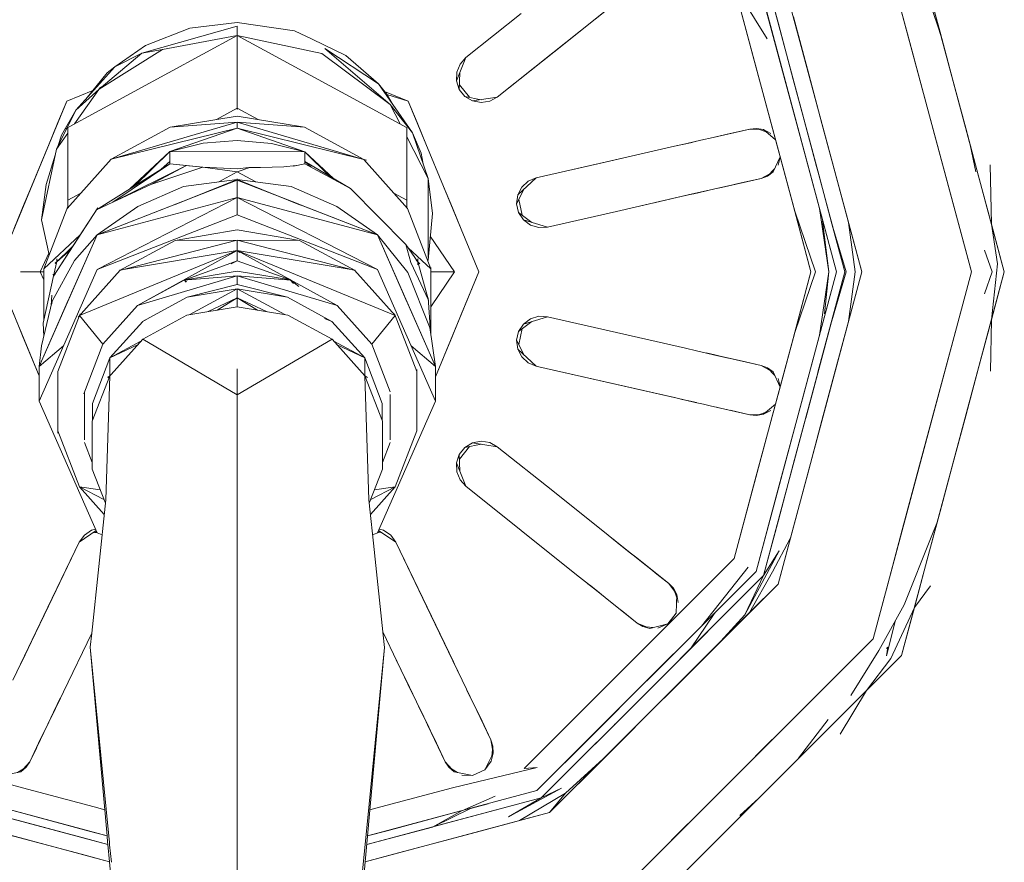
# Model space of a CAD drawing. Header units: millimetres. Extents: x -261 to 187, y -214 to 106.
# Tile 999 of 1056: x -191.6312 to -191.5727, y 0.4638 to 0.5139. Entities that reach past the tile are written whole.
import ezdxf

# ---------------------------------------------------------------- set-up
doc = ezdxf.new("R2010")
doc.units = ezdxf.units.MM
doc.header["$LTSCALE"] = 0.005
doc.header["$MEASUREMENT"] = 0
doc.layers.add('IFC-Elemento de mobília-Contorno', color=9, linetype='Continuous', lineweight=5)

msp = doc.modelspace()

# ---------------------------------------------------------------- linework, layer by layer
at = {"layer": 'IFC-Elemento de mobília-Contorno', "lineweight": 5}
for p, q in [((-191.578838, 0.521652), (-191.572738, 0.498884)), ((-191.580533, 0.520673), (-191.574695, 0.498884)), ((-191.586174, 0.517415), (-191.581206, 0.498884)), ((-191.587475, 0.516666), (-191.58271, 0.498884)), ((-191.587475, 0.516666), (-191.586101, 0.511535)), ((-191.586903, 0.516397), (-191.586157, 0.513614)), ((-191.5869, 0.516397), (-191.584626, 0.5079)), ((-191.577689, 0.516402), (-191.576749, 0.513648)), ((-191.588784, 0.515908), (-191.586817, 0.512723)), ((-191.588784, 0.515908), (-191.586502, 0.507396)), ((-191.588784, 0.515908), (-191.587468, 0.511001)), ((-191.577312, 0.515957), (-191.576551, 0.513115)), ((-191.579073, 0.515223), (-191.578344, 0.512503)), ((-191.599493, 0.511941), (-191.596139, 0.514617)), ((-191.604722, 0.511613), (-191.60143, 0.51424)), ((-191.599556, 0.511887), (-191.596264, 0.514514)), ((-191.585264, 0.514025), (-191.584357, 0.510634)), ((-191.623968, 0.511882), (-191.618291, 0.513482)), ((-191.621116, 0.513355), (-191.618291, 0.513702)), ((-191.618291, 0.513702), (-191.614901, 0.513198)), ((-191.618291, 0.512919), (-191.618291, 0.513482)), ((-191.586157, 0.513614), (-191.585274, 0.510317)), ((-191.576749, 0.513648), (-191.576436, 0.512689)), ((-191.628496, 0.507381), (-191.618291, 0.512919)), ((-191.62375, 0.512332), (-191.621116, 0.513355)), ((-191.622728, 0.512092), (-191.618291, 0.512919)), ((-191.618291, 0.512919), (-191.618291, 0.513183)), ((-191.618291, 0.511838), (-191.618291, 0.512919)), ((-191.618291, 0.512919), (-191.613269, 0.511848)), ((-191.618291, 0.512919), (-191.608206, 0.50745)), ((-191.614901, 0.513198), (-191.613851, 0.512709)), ((-191.576551, 0.513115), (-191.575788, 0.510268)), ((-191.625556, 0.51107), (-191.62375, 0.512332)), ((-191.613851, 0.512709), (-191.611845, 0.51173)), ((-191.578344, 0.512503), (-191.577615, 0.509778)), ((-191.6265, 0.509729), (-191.622728, 0.512092)), ((-191.6265, 0.509729), (-191.623968, 0.511882)), ((-191.625556, 0.51107), (-191.623968, 0.511882)), ((-191.623968, 0.511882), (-191.622728, 0.512092)), ((-191.618291, 0.510649), (-191.618291, 0.511838)), ((-191.613269, 0.511848), (-191.609216, 0.508824)), ((-191.613098, 0.512146), (-191.609906, 0.510052)), ((-191.613098, 0.512146), (-191.609216, 0.508824)), ((-191.611845, 0.51173), (-191.609906, 0.510052)), ((-191.602849, 0.509265), (-191.599493, 0.511941)), ((-191.602849, 0.509265), (-191.599556, 0.511887)), ((-191.605273, 0.510224), (-191.604722, 0.511613)), ((-191.605256, 0.510747), (-191.605065, 0.511226)), ((-191.605065, 0.511226), (-191.604722, 0.511613)), ((-191.586101, 0.511535), (-191.584726, 0.506408)), ((-191.627882, 0.508492), (-191.625556, 0.51107)), ((-191.627285, 0.509152), (-191.626015, 0.510703)), ((-191.626015, 0.510703), (-191.625556, 0.51107)), ((-191.618291, 0.508536), (-191.618291, 0.510762)), ((-191.605273, 0.510224), (-191.605256, 0.510747)), ((-191.605106, 0.509725), (-191.60508, 0.510713)), ((-191.587468, 0.511001), (-191.586152, 0.50609)), ((-191.584357, 0.510634), (-191.583569, 0.507694)), ((-191.609906, 0.510052), (-191.609426, 0.509451)), ((-191.609906, 0.510052), (-191.60788, 0.507137)), ((-191.605273, 0.510224), (-191.605106, 0.509725)), ((-191.605099, 0.510003), (-191.6045, 0.509255)), ((-191.585274, 0.510317), (-191.584506, 0.50746)), ((-191.575788, 0.510268), (-191.575025, 0.50742)), ((-191.628415, 0.50902), (-191.626869, 0.509661)), ((-191.628415, 0.50902), (-191.626869, 0.509661)), ((-191.627965, 0.50767), (-191.626414, 0.509852)), ((-191.627882, 0.508492), (-191.6265, 0.509729)), ((-191.618291, 0.508599), (-191.618291, 0.509681)), ((-191.609549, 0.509602), (-191.60814, 0.50902)), ((-191.609549, 0.509602), (-191.60814, 0.50902)), ((-191.609426, 0.509451), (-191.609382, 0.509407)), ((-191.609426, 0.509451), (-191.609101, 0.508893)), ((-191.609421, 0.509548), (-191.609409, 0.509548)), ((-191.609407, 0.509416), (-191.60814, 0.50902)), ((-191.605106, 0.509725), (-191.604779, 0.509309)), ((-191.577615, 0.509778), (-191.576744, 0.506535)), ((-191.632615, 0.498884), (-191.628415, 0.50902)), ((-191.628941, 0.507753), (-191.628415, 0.50902)), ((-191.609216, 0.508824), (-191.608626, 0.507675)), ((-191.609216, 0.508824), (-191.60788, 0.507137)), ((-191.60814, 0.50902), (-191.607614, 0.507753)), ((-191.60814, 0.50902), (-191.60394, 0.498884)), ((-191.604779, 0.509309), (-191.604326, 0.509035)), ((-191.604779, 0.509309), (-191.603808, 0.509113)), ((-191.604326, 0.509035), (-191.602849, 0.509265)), ((-191.604326, 0.509035), (-191.603813, 0.508937)), ((-191.603813, 0.508937), (-191.603301, 0.509015)), ((-191.603301, 0.509015), (-191.602849, 0.509265)), ((-191.584885, 0.508864), (-191.583887, 0.505146)), ((-191.629027, 0.506178), (-191.627882, 0.508492)), ((-191.628731, 0.507005), (-191.627882, 0.508492)), ((-191.619524, 0.507929), (-191.618291, 0.508599)), ((-191.618291, 0.508599), (-191.617058, 0.507929)), ((-191.584701, 0.508188), (-191.584034, 0.505693)), ((-191.629464, 0.506486), (-191.628941, 0.507753)), ((-191.62579, 0.505571), (-191.618291, 0.507773)), ((-191.62228, 0.507474), (-191.618291, 0.508135)), ((-191.62228, 0.507474), (-191.618291, 0.507773)), ((-191.618291, 0.508135), (-191.614296, 0.507474)), ((-191.618291, 0.507415), (-191.618291, 0.507773)), ((-191.618291, 0.507773), (-191.610708, 0.505542)), ((-191.618291, 0.507773), (-191.614296, 0.507474)), ((-191.607614, 0.507753), (-191.60709, 0.506486)), ((-191.584626, 0.5079), (-191.582209, 0.498884)), ((-191.583569, 0.507694), (-191.582781, 0.504759)), ((-191.629027, 0.506178), (-191.628354, 0.507122)), ((-191.628354, 0.50314), (-191.628354, 0.50746)), ((-191.62579, 0.505571), (-191.62228, 0.507474)), ((-191.62579, 0.505571), (-191.618291, 0.507415)), ((-191.622297, 0.506031), (-191.618291, 0.507415)), ((-191.618291, 0.507415), (-191.610627, 0.505527)), ((-191.618291, 0.507415), (-191.614282, 0.506007)), ((-191.614296, 0.507474), (-191.610786, 0.505566)), ((-191.608225, 0.502699), (-191.608225, 0.50746)), ((-191.608225, 0.503057), (-191.608225, 0.50746)), ((-191.60788, 0.507137), (-191.606963, 0.504441)), ((-191.60788, 0.507137), (-191.607374, 0.505938)), ((-191.59021, 0.506828), (-191.587842, 0.507371)), ((-191.59021, 0.506828), (-191.589026, 0.507097)), ((-191.589026, 0.507097), (-191.587842, 0.507371)), ((-191.587842, 0.507371), (-191.587451, 0.507406)), ((-191.587842, 0.507371), (-191.58728, 0.507342)), ((-191.587451, 0.507406), (-191.587035, 0.507332)), ((-191.587451, 0.507406), (-191.586878, 0.5072)), ((-191.587035, 0.507332), (-191.586602, 0.507102)), ((-191.587035, 0.507332), (-191.586326, 0.506735)), ((-191.586502, 0.507396), (-191.585362, 0.50314)), ((-191.584506, 0.50746), (-191.58374, 0.504598)), ((-191.575025, 0.50742), (-191.574262, 0.504573)), ((-191.630516, 0.503952), (-191.629464, 0.506486)), ((-191.628926, 0.506383), (-191.628731, 0.507005)), ((-191.622297, 0.506031), (-191.620323, 0.506525)), ((-191.620323, 0.506525), (-191.618291, 0.506696)), ((-191.618291, 0.506696), (-191.616256, 0.506515)), ((-191.616256, 0.506515), (-191.614282, 0.506007)), ((-191.608225, 0.506897), (-191.606963, 0.504441)), ((-191.60709, 0.506486), (-191.606041, 0.503952)), ((-191.592331, 0.506344), (-191.591384, 0.506559)), ((-191.592331, 0.506344), (-191.591678, 0.506496)), ((-191.591876, 0.506452), (-191.591384, 0.506559)), ((-191.591678, 0.506496), (-191.591091, 0.506628)), ((-191.591384, 0.506559), (-191.591073, 0.506633)), ((-191.591091, 0.506628), (-191.590592, 0.50674)), ((-191.590592, 0.50674), (-191.59021, 0.506828)), ((-191.576744, 0.506535), (-191.575719, 0.502709)), ((-191.574761, 0.506437), (-191.57443, 0.504828)), ((-191.629912, 0.501975), (-191.629027, 0.506178)), ((-191.624702, 0.503795), (-191.622297, 0.506031)), ((-191.624381, 0.504001), (-191.622297, 0.506031)), ((-191.622297, 0.506031), (-191.614282, 0.506007)), ((-191.622297, 0.505312), (-191.622297, 0.506031)), ((-191.614282, 0.505312), (-191.614282, 0.506007)), ((-191.614282, 0.506007), (-191.612787, 0.504554)), ((-191.614282, 0.506007), (-191.612584, 0.504436)), ((-191.607374, 0.505938), (-191.607254, 0.505297)), ((-191.596435, 0.50541), (-191.592331, 0.506344)), ((-191.596357, 0.505424), (-191.594378, 0.505879)), ((-191.586152, 0.50609), (-191.585188, 0.502484)), ((-191.584726, 0.506408), (-191.583718, 0.502646)), ((-191.629648, 0.504074), (-191.629102, 0.505816)), ((-191.628398, 0.502651), (-191.62579, 0.505571)), ((-191.626654, 0.502567), (-191.622297, 0.505312)), ((-191.625685, 0.503017), (-191.622297, 0.505312)), ((-191.622809, 0.504989), (-191.622297, 0.505444)), ((-191.622297, 0.505312), (-191.620341, 0.505101)), ((-191.622297, 0.505312), (-191.621319, 0.505204)), ((-191.614962, 0.50517), (-191.614282, 0.505312)), ((-191.614282, 0.505312), (-191.614282, 0.505444)), ((-191.614282, 0.505444), (-191.613895, 0.505101)), ((-191.614282, 0.505444), (-191.611576, 0.503834)), ((-191.614282, 0.505444), (-191.613895, 0.505101)), ((-191.614282, 0.505312), (-191.611576, 0.503834)), ((-191.610786, 0.505566), (-191.608181, 0.502651)), ((-191.600542, 0.50447), (-191.596357, 0.505424)), ((-191.600542, 0.50447), (-191.596435, 0.50541)), ((-191.586463, 0.504828), (-191.586054, 0.505728)), ((-191.586171, 0.505219), (-191.586044, 0.505689)), ((-191.625685, 0.503017), (-191.621314, 0.505204)), ((-191.623481, 0.504064), (-191.620341, 0.505101)), ((-191.623425, 0.504084), (-191.621314, 0.505204)), ((-191.621373, 0.505209), (-191.620341, 0.505101)), ((-191.620341, 0.505101), (-191.618291, 0.504828)), ((-191.620341, 0.505101), (-191.618291, 0.505013)), ((-191.619387, 0.504231), (-191.618291, 0.504828)), ((-191.619387, 0.504231), (-191.618291, 0.504828)), ((-191.618291, 0.504828), (-191.617552, 0.505092)), ((-191.618291, 0.505013), (-191.617599, 0.505077)), ((-191.618291, 0.504828), (-191.617192, 0.504231)), ((-191.618291, 0.504828), (-191.617195, 0.504231)), ((-191.617599, 0.505077), (-191.616909, 0.505082)), ((-191.616909, 0.505082), (-191.616219, 0.505101)), ((-191.616219, 0.505101), (-191.615534, 0.505131)), ((-191.615534, 0.505131), (-191.614788, 0.505194)), ((-191.587174, 0.504441), (-191.58667, 0.504715)), ((-191.586805, 0.504578), (-191.586382, 0.505004)), ((-191.586805, 0.504578), (-191.586463, 0.504828)), ((-191.583887, 0.505146), (-191.583777, 0.504735)), ((-191.582781, 0.504759), (-191.581994, 0.501819)), ((-191.573584, 0.505248), (-191.573498, 0.501726)), ((-191.626615, 0.50108), (-191.618291, 0.504324)), ((-191.625685, 0.503017), (-191.623425, 0.504084)), ((-191.622014, 0.502871), (-191.618291, 0.504382)), ((-191.621899, 0.50292), (-191.618291, 0.504324)), ((-191.621483, 0.503947), (-191.618291, 0.504382)), ((-191.618291, 0.50381), (-191.618291, 0.504417)), ((-191.618291, 0.504382), (-191.614529, 0.502856)), ((-191.618291, 0.504382), (-191.615099, 0.503947)), ((-191.618291, 0.504324), (-191.61468, 0.50292)), ((-191.618291, 0.504324), (-191.609964, 0.50108)), ((-191.606963, 0.504441), (-191.606963, 0.503732)), ((-191.606963, 0.504441), (-191.606706, 0.502357)), ((-191.60164, 0.503458), (-191.600542, 0.50447)), ((-191.601398, 0.503922), (-191.601017, 0.50427)), ((-191.601017, 0.50427), (-191.600542, 0.50447)), ((-191.58954, 0.503898), (-191.587174, 0.504441)), ((-191.58954, 0.503898), (-191.588358, 0.504167)), ((-191.588933, 0.50404), (-191.587174, 0.504441)), ((-191.588933, 0.50404), (-191.588053, 0.50424)), ((-191.588358, 0.504167), (-191.587174, 0.504441)), ((-191.588053, 0.50424), (-191.587174, 0.504441)), ((-191.587174, 0.504441), (-191.586805, 0.504578)), ((-191.58374, 0.504598), (-191.582974, 0.501741)), ((-191.574262, 0.504573), (-191.573498, 0.501726)), ((-191.63104, 0.502685), (-191.630516, 0.503952)), ((-191.629912, 0.501975), (-191.629648, 0.504074)), ((-191.628354, 0.50314), (-191.627593, 0.503551)), ((-191.624196, 0.502768), (-191.621483, 0.503947)), ((-191.618291, 0.503296), (-191.618291, 0.50381)), ((-191.615099, 0.503947), (-191.612384, 0.502768)), ((-191.611576, 0.503834), (-191.608274, 0.500513)), ((-191.608988, 0.503551), (-191.608225, 0.50314)), ((-191.606963, 0.503399), (-191.606963, 0.503732)), ((-191.606041, 0.503952), (-191.605515, 0.502685)), ((-191.601709, 0.502934), (-191.601251, 0.503815)), ((-191.60164, 0.503458), (-191.601398, 0.503922)), ((-191.591663, 0.503414), (-191.59101, 0.503565)), ((-191.591504, 0.503453), (-191.590714, 0.503634)), ((-191.591176, 0.503526), (-191.590423, 0.503697)), ((-191.59101, 0.503565), (-191.590714, 0.503634)), ((-191.590985, 0.50357), (-191.590714, 0.503634)), ((-191.590714, 0.503634), (-191.59, 0.503795)), ((-191.590423, 0.503697), (-191.589924, 0.50381)), ((-191.59, 0.503795), (-191.589398, 0.503932)), ((-191.589924, 0.50381), (-191.58954, 0.503898)), ((-191.589398, 0.503932), (-191.588933, 0.50404)), ((-191.628354, 0.502699), (-191.628354, 0.50314)), ((-191.626654, 0.502567), (-191.625685, 0.503017)), ((-191.626615, 0.50108), (-191.618291, 0.503296)), ((-191.626615, 0.499025), (-191.618291, 0.503296)), ((-191.626615, 0.50108), (-191.621899, 0.50292)), ((-191.618291, 0.502783), (-191.618291, 0.503296)), ((-191.618291, 0.503296), (-191.609964, 0.50108)), ((-191.618291, 0.503296), (-191.609964, 0.499025)), ((-191.614746, 0.502944), (-191.609964, 0.50108)), ((-191.608225, 0.502699), (-191.608225, 0.50314)), ((-191.606963, 0.503399), (-191.606961, 0.501648)), ((-191.601709, 0.502934), (-191.60164, 0.503458)), ((-191.601709, 0.502934), (-191.601591, 0.502421)), ((-191.601579, 0.503184), (-191.601366, 0.502249)), ((-191.595767, 0.502479), (-191.591504, 0.503453)), ((-191.595767, 0.502479), (-191.591663, 0.503414)), ((-191.593527, 0.502988), (-191.591504, 0.503453)), ((-191.585362, 0.50314), (-191.584222, 0.498884)), ((-191.631566, 0.501418), (-191.63104, 0.502685)), ((-191.629785, 0.499074), (-191.628354, 0.502763)), ((-191.629212, 0.498639), (-191.626568, 0.502699)), ((-191.627975, 0.500527), (-191.626571, 0.502695)), ((-191.626615, 0.50108), (-191.624196, 0.502768)), ((-191.618291, 0.502264), (-191.618291, 0.502783)), ((-191.612384, 0.502768), (-191.609964, 0.50108)), ((-191.608181, 0.502651), (-191.606794, 0.49907)), ((-191.606958, 0.499573), (-191.606706, 0.502357)), ((-191.605515, 0.502685), (-191.604989, 0.501418)), ((-191.601591, 0.502421), (-191.601303, 0.501975)), ((-191.601591, 0.502421), (-191.600794, 0.501819)), ((-191.599872, 0.50154), (-191.595767, 0.502479)), ((-191.585188, 0.502484), (-191.583953, 0.498884)), ((-191.585188, 0.502484), (-191.584222, 0.498884)), ((-191.583718, 0.502646), (-191.58271, 0.498884)), ((-191.583718, 0.502641), (-191.583168, 0.498884)), ((-191.575719, 0.502709), (-191.574695, 0.498884)), ((-191.629912, 0.501975), (-191.629467, 0.499896)), ((-191.626615, 0.499025), (-191.618291, 0.502264)), ((-191.618291, 0.502264), (-191.609964, 0.499025)), ((-191.601303, 0.501975), (-191.600885, 0.501662)), ((-191.601303, 0.501975), (-191.599872, 0.50154)), ((-191.583527, 0.501927), (-191.583168, 0.498884)), ((-191.582977, 0.501745), (-191.582133, 0.498884)), ((-191.581994, 0.501824), (-191.58159, 0.498884)), ((-191.581994, 0.501819), (-191.581206, 0.498884)), ((-191.621989, 0.500757), (-191.618291, 0.501374)), ((-191.618291, 0.501374), (-191.61459, 0.500757)), ((-191.606961, 0.501648), (-191.606961, 0.501158)), ((-191.606961, 0.501339), (-191.606961, 0.500938)), ((-191.606961, 0.501158), (-191.606961, 0.501339)), ((-191.604989, 0.501418), (-191.60394, 0.498884)), ((-191.600885, 0.501662), (-191.600388, 0.501516)), ((-191.600388, 0.501516), (-191.599872, 0.50154)), ((-191.582974, 0.501741), (-191.582209, 0.498884)), ((-191.573498, 0.501726), (-191.573136, 0.499358)), ((-191.573498, 0.501726), (-191.572738, 0.498884)), ((-191.630061, 0.493258), (-191.626615, 0.50108)), ((-191.629785, 0.499074), (-191.627618, 0.50109)), ((-191.628354, 0.497137), (-191.626615, 0.50108)), ((-191.627965, 0.499554), (-191.626615, 0.50108)), ((-191.625294, 0.498977), (-191.618291, 0.500762)), ((-191.625289, 0.498967), (-191.621989, 0.500757)), ((-191.621989, 0.500757), (-191.618291, 0.500762)), ((-191.618291, 0.500146), (-191.618291, 0.500762)), ((-191.618291, 0.500762), (-191.61459, 0.500757)), ((-191.618291, 0.500762), (-191.611285, 0.498977)), ((-191.61459, 0.500757), (-191.611293, 0.498967)), ((-191.609964, 0.50108), (-191.608198, 0.497074)), ((-191.609964, 0.50108), (-191.608164, 0.498849)), ((-191.609964, 0.50108), (-191.606518, 0.493258)), ((-191.606961, 0.500938), (-191.606958, 0.500425)), ((-191.606829, 0.501007), (-191.605385, 0.498884)), ((-191.630005, 0.498884), (-191.629486, 0.499994)), ((-191.629212, 0.498639), (-191.627975, 0.500527)), ((-191.629112, 0.499383), (-191.628055, 0.500415)), ((-191.629107, 0.499397), (-191.628185, 0.500219)), ((-191.629009, 0.499485), (-191.628185, 0.500219)), ((-191.627662, 0.496286), (-191.618291, 0.500146)), ((-191.625296, 0.498981), (-191.618291, 0.500146)), ((-191.624215, 0.496897), (-191.618291, 0.500146)), ((-191.618291, 0.500146), (-191.608917, 0.496286)), ((-191.618291, 0.499534), (-191.618291, 0.500146)), ((-191.618291, 0.500146), (-191.611283, 0.498981)), ((-191.618291, 0.500146), (-191.618132, 0.500033)), ((-191.618291, 0.500146), (-191.612366, 0.496897)), ((-191.608274, 0.500513), (-191.607993, 0.499446)), ((-191.608274, 0.500513), (-191.60757, 0.499485)), ((-191.60814, 0.500312), (-191.606794, 0.49907)), ((-191.606958, 0.500425), (-191.606958, 0.499735)), ((-191.573922, 0.50018), (-191.573467, 0.498884)), ((-191.629278, 0.497137), (-191.627965, 0.499554)), ((-191.629212, 0.498639), (-191.628985, 0.499593)), ((-191.629009, 0.499485), (-191.629009, 0.499652)), ((-191.629009, 0.499485), (-191.629009, 0.499652)), ((-191.621441, 0.498399), (-191.618291, 0.499534)), ((-191.618653, 0.499373), (-191.618291, 0.499534)), ((-191.618291, 0.499534), (-191.61514, 0.498404)), ((-191.607993, 0.499446), (-191.606941, 0.497215)), ((-191.607668, 0.499573), (-191.60757, 0.499485)), ((-191.607668, 0.499573), (-191.60757, 0.499485)), ((-191.607577, 0.49949), (-191.607452, 0.499373)), ((-191.60757, 0.499309), (-191.60757, 0.499652)), ((-191.60757, 0.499485), (-191.606941, 0.497215)), ((-191.60757, 0.499378), (-191.60757, 0.499485)), ((-191.606975, 0.499539), (-191.606958, 0.499573)), ((-191.606975, 0.499539), (-191.606958, 0.499573)), ((-191.632615, 0.498884), (-191.630061, 0.492715)), ((-191.631169, 0.498884), (-191.630005, 0.498884)), ((-191.630061, 0.491203), (-191.626615, 0.499025)), ((-191.630005, 0.498884), (-191.629785, 0.498409)), ((-191.630005, 0.498884), (-191.629785, 0.498884)), ((-191.629785, 0.496046), (-191.629785, 0.499074)), ((-191.627737, 0.496203), (-191.625245, 0.498991)), ((-191.62149, 0.498389), (-191.618291, 0.498923)), ((-191.618291, 0.498923), (-191.61514, 0.498404)), ((-191.611334, 0.498991), (-191.608917, 0.496286)), ((-191.609964, 0.499025), (-191.606518, 0.491203)), ((-191.608164, 0.498849), (-191.606833, 0.495513)), ((-191.606794, 0.495259), (-191.606794, 0.499138)), ((-191.606794, 0.4968), (-191.605385, 0.498884)), ((-191.606794, 0.498884), (-191.60655, 0.498884)), ((-191.60655, 0.498884), (-191.605385, 0.498884)), ((-191.606518, 0.492656), (-191.60394, 0.498884)), ((-191.604989, 0.496349), (-191.60394, 0.498884)), ((-191.587475, 0.481096), (-191.58271, 0.498884)), ((-191.586174, 0.480347), (-191.581206, 0.498884)), ((-191.585362, 0.494623), (-191.584222, 0.498884)), ((-191.585188, 0.495278), (-191.583953, 0.498884)), ((-191.585188, 0.495278), (-191.584222, 0.498884)), ((-191.584626, 0.489863), (-191.582209, 0.498884)), ((-191.584533, 0.490205), (-191.582209, 0.498884)), ((-191.583806, 0.49292), (-191.582209, 0.498884)), ((-191.583718, 0.495117), (-191.583168, 0.498884)), ((-191.583718, 0.495117), (-191.58271, 0.498884)), ((-191.58341, 0.496398), (-191.583168, 0.498884)), ((-191.582987, 0.495978), (-191.582133, 0.498884)), ((-191.582974, 0.496022), (-191.582209, 0.498884)), ((-191.581994, 0.495943), (-191.581206, 0.498884)), ((-191.581994, 0.495943), (-191.58159, 0.498884)), ((-191.580533, 0.477089), (-191.574695, 0.498884)), ((-191.578838, 0.476111), (-191.572738, 0.498884)), ((-191.575719, 0.495053), (-191.574695, 0.498884)), ((-191.573922, 0.497582), (-191.573467, 0.498884)), ((-191.573498, 0.496036), (-191.573136, 0.499358)), ((-191.573498, 0.496036), (-191.572738, 0.498884)), ((-191.629831, 0.495836), (-191.629193, 0.498727)), ((-191.62922, 0.498742), (-191.629212, 0.498639)), ((-191.629212, 0.498639), (-191.629105, 0.498766)), ((-191.624215, 0.496897), (-191.618291, 0.498659)), ((-191.624215, 0.496897), (-191.621441, 0.498399)), ((-191.621483, 0.498394), (-191.619235, 0.49858)), ((-191.621456, 0.498409), (-191.621302, 0.498287)), ((-191.621454, 0.498409), (-191.621331, 0.498277)), ((-191.619235, 0.49858), (-191.618291, 0.498659)), ((-191.618291, 0.498394), (-191.618291, 0.498659)), ((-191.618291, 0.498659), (-191.612366, 0.496897)), ((-191.618291, 0.498659), (-191.615111, 0.498399)), ((-191.618291, 0.498135), (-191.618291, 0.498394)), ((-191.615199, 0.498448), (-191.614639, 0.498008)), ((-191.615165, 0.498434), (-191.614954, 0.498199)), ((-191.61514, 0.498404), (-191.612366, 0.496897)), ((-191.621275, 0.497377), (-191.618291, 0.498135)), ((-191.621275, 0.497377), (-191.618291, 0.497881)), ((-191.621116, 0.496345), (-191.618291, 0.497881)), ((-191.618291, 0.498135), (-191.615304, 0.497377)), ((-191.618291, 0.497617), (-191.618291, 0.497881)), ((-191.618291, 0.497881), (-191.615304, 0.497377)), ((-191.618291, 0.497881), (-191.615463, 0.496345)), ((-191.630061, 0.493258), (-191.62831, 0.49724)), ((-191.629922, 0.494495), (-191.629278, 0.497137)), ((-191.629337, 0.496897), (-191.629308, 0.497494)), ((-191.629298, 0.496995), (-191.629278, 0.497137)), ((-191.623917, 0.495939), (-191.621275, 0.497377)), ((-191.620027, 0.496526), (-191.618291, 0.497347)), ((-191.619482, 0.496619), (-191.618291, 0.497347)), ((-191.618291, 0.497347), (-191.618291, 0.497617)), ((-191.618291, 0.497083), (-191.618291, 0.497347)), ((-191.618291, 0.497347), (-191.616554, 0.496526)), ((-191.618291, 0.497347), (-191.6171, 0.496619)), ((-191.618291, 0.496814), (-191.618291, 0.497083)), ((-191.615304, 0.497377), (-191.612675, 0.495948)), ((-191.608242, 0.497171), (-191.606518, 0.493258)), ((-191.606948, 0.497338), (-191.606821, 0.495327)), ((-191.631629, 0.496506), (-191.63104, 0.495078)), ((-191.626272, 0.494593), (-191.624215, 0.496897)), ((-191.62128, 0.49632), (-191.618291, 0.496814)), ((-191.618291, 0.496814), (-191.615299, 0.49632)), ((-191.612638, 0.49702), (-191.612366, 0.496897)), ((-191.612366, 0.496897), (-191.610307, 0.494593)), ((-191.628946, 0.492969), (-191.627618, 0.496398)), ((-191.627662, 0.496286), (-191.626272, 0.494593)), ((-191.625864, 0.493771), (-191.623902, 0.495948)), ((-191.623917, 0.495943), (-191.623743, 0.496012)), ((-191.623909, 0.494892), (-191.62128, 0.49632)), ((-191.615299, 0.49632), (-191.612667, 0.494892)), ((-191.613117, 0.49612), (-191.612675, 0.495948)), ((-191.612675, 0.495948), (-191.610715, 0.493771)), ((-191.610307, 0.494593), (-191.608917, 0.496286)), ((-191.608961, 0.496398), (-191.607633, 0.492969)), ((-191.605515, 0.495078), (-191.604989, 0.496349)), ((-191.601589, 0.495347), (-191.600797, 0.495939)), ((-191.601303, 0.495787), (-191.599872, 0.496222)), ((-191.601303, 0.495787), (-191.600882, 0.4961)), ((-191.600882, 0.4961), (-191.600388, 0.496247)), ((-191.600388, 0.496247), (-191.599872, 0.496222)), ((-191.599872, 0.496222), (-191.595767, 0.495283)), ((-191.58374, 0.493165), (-191.582974, 0.496022)), ((-191.582781, 0.493003), (-191.581994, 0.495943)), ((-191.574262, 0.493189), (-191.573498, 0.496036)), ((-191.57356, 0.492993), (-191.573498, 0.496036)), ((-191.629831, 0.495836), (-191.629782, 0.495068)), ((-191.606858, 0.495577), (-191.606518, 0.493258)), ((-191.601709, 0.494828), (-191.601589, 0.495347)), ((-191.601589, 0.495347), (-191.601303, 0.495787)), ((-191.601579, 0.494574), (-191.601364, 0.495513)), ((-191.63104, 0.495078), (-191.630516, 0.49381)), ((-191.625954, 0.492602), (-191.623909, 0.494892)), ((-191.625864, 0.493771), (-191.624012, 0.494774)), ((-191.623909, 0.494892), (-191.618291, 0.49158)), ((-191.618291, 0.49158), (-191.612667, 0.494892)), ((-191.612667, 0.494892), (-191.610715, 0.492705)), ((-191.612562, 0.494774), (-191.610715, 0.493771)), ((-191.606809, 0.495244), (-191.606794, 0.495259)), ((-191.606809, 0.495239), (-191.606794, 0.495259)), ((-191.606806, 0.495224), (-191.606794, 0.495259)), ((-191.606041, 0.49381), (-191.605515, 0.495078)), ((-191.601709, 0.494828), (-191.60164, 0.494305)), ((-191.601709, 0.494828), (-191.601251, 0.493947)), ((-191.595767, 0.495283), (-191.591663, 0.494349)), ((-191.586169, 0.491609), (-191.585188, 0.495278)), ((-191.584726, 0.491355), (-191.583718, 0.495117)), ((-191.576744, 0.491227), (-191.575719, 0.495053)), ((-191.630061, 0.493258), (-191.628611, 0.494495)), ((-191.630061, 0.493258), (-191.629922, 0.494495)), ((-191.627412, 0.491648), (-191.626272, 0.494593)), ((-191.625864, 0.493771), (-191.624215, 0.494549)), ((-191.612362, 0.494549), (-191.610715, 0.493771)), ((-191.610307, 0.494593), (-191.609213, 0.491766)), ((-191.607968, 0.494495), (-191.606518, 0.493258)), ((-191.60164, 0.494305), (-191.601398, 0.49384)), ((-191.60164, 0.494305), (-191.600542, 0.493292)), ((-191.591663, 0.494349), (-191.59101, 0.494197)), ((-191.59101, 0.494197), (-191.59042, 0.494065)), ((-191.59101, 0.494197), (-191.590002, 0.493967)), ((-191.586502, 0.490366), (-191.585362, 0.494623)), ((-191.585362, 0.494623), (-191.585347, 0.494681)), ((-191.630516, 0.49381), (-191.630061, 0.492715)), ((-191.626898, 0.491071), (-191.625864, 0.493771)), ((-191.625864, 0.492705), (-191.625864, 0.493771)), ((-191.610715, 0.493771), (-191.609683, 0.491071)), ((-191.610715, 0.492705), (-191.610715, 0.493771)), ((-191.606518, 0.492656), (-191.606041, 0.49381)), ((-191.601398, 0.49384), (-191.601017, 0.493492)), ((-191.590435, 0.49407), (-191.589924, 0.493952)), ((-191.59043, 0.494065), (-191.590002, 0.493967)), ((-191.590002, 0.493967), (-191.589398, 0.49383)), ((-191.589924, 0.493952), (-191.58954, 0.493864)), ((-191.58954, 0.493864), (-191.587174, 0.493326)), ((-191.58954, 0.493864), (-191.588358, 0.493595)), ((-191.589398, 0.49383), (-191.589109, 0.493766)), ((-191.588358, 0.493595), (-191.587174, 0.493326)), ((-191.630061, 0.491203), (-191.630061, 0.493258)), ((-191.618291, 0.49158), (-191.618291, 0.493126)), ((-191.607633, 0.489442), (-191.607633, 0.493096)), ((-191.606518, 0.491203), (-191.606518, 0.493258)), ((-191.601017, 0.493492), (-191.600542, 0.493292)), ((-191.600554, 0.493292), (-191.596435, 0.492353)), ((-191.600554, 0.493292), (-191.596357, 0.492338)), ((-191.587174, 0.493326), (-191.586805, 0.493184)), ((-191.587174, 0.493326), (-191.586678, 0.493057)), ((-191.586805, 0.493184), (-191.586463, 0.49294)), ((-191.586805, 0.493184), (-191.586382, 0.492759)), ((-191.584506, 0.490308), (-191.58374, 0.493165)), ((-191.583569, 0.490068), (-191.582781, 0.493003)), ((-191.575025, 0.490342), (-191.574262, 0.493189)), ((-191.628946, 0.489315), (-191.628946, 0.492969)), ((-191.626908, 0.490014), (-191.625864, 0.492705)), ((-191.626096, 0.485352), (-191.625864, 0.492705)), ((-191.626001, 0.492631), (-191.625864, 0.492705)), ((-191.610715, 0.492705), (-191.610566, 0.492622)), ((-191.610715, 0.492705), (-191.610483, 0.485352)), ((-191.610715, 0.492705), (-191.609671, 0.490014)), ((-191.586463, 0.49294), (-191.586054, 0.492035)), ((-191.586171, 0.492548), (-191.586044, 0.492074)), ((-191.596435, 0.492353), (-191.592331, 0.491418)), ((-191.596357, 0.492338), (-191.592174, 0.491384)), ((-191.627368, 0.491408), (-191.627368, 0.491766)), ((-191.627368, 0.491687), (-191.627368, 0.491766)), ((-191.627368, 0.491408), (-191.627368, 0.491081)), ((-191.618291, 0.484471), (-191.618291, 0.49158)), ((-191.609213, 0.491599), (-191.609211, 0.489701)), ((-191.592331, 0.491418), (-191.59168, 0.491271)), ((-191.592174, 0.491384), (-191.591797, 0.491296)), ((-191.59168, 0.491271), (-191.591091, 0.491134)), ((-191.59168, 0.491271), (-191.591597, 0.491252)), ((-191.59168, 0.491271), (-191.591382, 0.491203)), ((-191.591597, 0.491252), (-191.591382, 0.491203)), ((-191.587468, 0.486766), (-191.586127, 0.491761)), ((-191.586101, 0.486228), (-191.584726, 0.491355)), ((-191.577772, 0.487402), (-191.576744, 0.491227)), ((-191.630061, 0.491203), (-191.626615, 0.48338)), ((-191.627368, 0.491081), (-191.627368, 0.490489)), ((-191.626891, 0.490053), (-191.626891, 0.49109)), ((-191.609964, 0.48338), (-191.606518, 0.491203)), ((-191.609688, 0.490053), (-191.609688, 0.491086)), ((-191.591382, 0.491203), (-191.591024, 0.49112)), ((-191.591098, 0.491134), (-191.590594, 0.491022)), ((-191.590594, 0.491022), (-191.59021, 0.490934)), ((-191.59021, 0.490934), (-191.589601, 0.490797)), ((-191.59021, 0.490934), (-191.587842, 0.490396)), ((-191.589833, 0.490846), (-191.589601, 0.490797)), ((-191.589601, 0.490797), (-191.588723, 0.490596)), ((-191.589601, 0.490797), (-191.587842, 0.490396)), ((-191.589026, 0.490665), (-191.587842, 0.490396)), ((-191.587035, 0.490435), (-191.586326, 0.491027)), ((-191.587035, 0.490435), (-191.586602, 0.49066)), ((-191.627368, 0.490489), (-191.627366, 0.489701)), ((-191.588784, 0.481854), (-191.586502, 0.490366)), ((-191.588723, 0.490596), (-191.587842, 0.490396)), ((-191.587842, 0.490396), (-191.587262, 0.490425)), ((-191.587842, 0.490396), (-191.587451, 0.490357)), ((-191.587451, 0.490357), (-191.586888, 0.490557)), ((-191.587451, 0.490357), (-191.587035, 0.490435)), ((-191.585274, 0.487446), (-191.584506, 0.490308)), ((-191.584357, 0.487128), (-191.583569, 0.490068)), ((-191.575788, 0.487495), (-191.575025, 0.490342)), ((-191.627366, 0.489344), (-191.627366, 0.489701)), ((-191.626903, 0.488238), (-191.626903, 0.490024)), ((-191.609676, 0.487167), (-191.609676, 0.490024)), ((-191.609211, 0.489344), (-191.609211, 0.489701)), ((-191.58704, 0.480846), (-191.584626, 0.489863)), ((-191.628946, 0.489442), (-191.627662, 0.48612)), ((-191.627366, 0.489344), (-191.627366, 0.488904)), ((-191.609211, 0.489344), (-191.609211, 0.488909)), ((-191.608917, 0.48612), (-191.607633, 0.489442)), ((-191.575274, 0.489412), (-191.575272, 0.489432)), ((-191.627366, 0.488757), (-191.626903, 0.487558)), ((-191.609676, 0.487558), (-191.609211, 0.488757)), ((-191.605106, 0.488043), (-191.604779, 0.488454)), ((-191.605099, 0.487759), (-191.6045, 0.488507)), ((-191.604779, 0.488454), (-191.604326, 0.488728)), ((-191.604779, 0.488454), (-191.603808, 0.488644)), ((-191.604326, 0.488728), (-191.603813, 0.488825)), ((-191.604326, 0.488728), (-191.602849, 0.488498)), ((-191.603813, 0.488825), (-191.603301, 0.488747)), ((-191.603301, 0.488747), (-191.602849, 0.488498)), ((-191.602849, 0.488498), (-191.599556, 0.485875)), ((-191.626903, 0.487172), (-191.626903, 0.488238)), ((-191.605273, 0.487539), (-191.605106, 0.488043)), ((-191.605106, 0.488043), (-191.60508, 0.48705)), ((-191.626903, 0.487172), (-191.626118, 0.485142)), ((-191.610461, 0.485142), (-191.609676, 0.487167)), ((-191.605273, 0.487539), (-191.605258, 0.487015)), ((-191.605273, 0.487539), (-191.604722, 0.486149)), ((-191.586157, 0.484149), (-191.585274, 0.487446)), ((-191.585264, 0.483738), (-191.584357, 0.487128)), ((-191.578797, 0.483571), (-191.577772, 0.487402)), ((-191.576551, 0.484652), (-191.575788, 0.487495)), ((-191.605258, 0.487015), (-191.605065, 0.486536)), ((-191.588784, 0.481854), (-191.587468, 0.486766)), ((-191.627662, 0.48612), (-191.626431, 0.485949)), ((-191.627662, 0.48612), (-191.626209, 0.485376)), ((-191.627662, 0.48612), (-191.626189, 0.484471)), ((-191.61039, 0.484471), (-191.608917, 0.48612)), ((-191.61037, 0.485376), (-191.608917, 0.48612)), ((-191.610148, 0.485949), (-191.608917, 0.48612)), ((-191.605065, 0.486536), (-191.604722, 0.486149)), ((-191.604722, 0.486149), (-191.60143, 0.483527)), ((-191.587475, 0.481096), (-191.586101, 0.486228)), ((-191.599556, 0.485875), (-191.596264, 0.483248)), ((-191.626938, 0.477432), (-191.626096, 0.485352)), ((-191.610483, 0.485352), (-191.610148, 0.482211)), ((-191.618291, 0.475705), (-191.618291, 0.484471)), ((-191.577312, 0.481805), (-191.576551, 0.484652)), ((-191.58704, 0.480846), (-191.586157, 0.484149)), ((-191.586174, 0.480347), (-191.585264, 0.483738)), ((-191.577035, 0.483219), (-191.576708, 0.48407)), ((-191.627674, 0.482833), (-191.626676, 0.483517)), ((-191.627674, 0.482833), (-191.627373, 0.483253)), ((-191.627373, 0.483253), (-191.626947, 0.483547)), ((-191.626947, 0.483547), (-191.626715, 0.483605)), ((-191.626872, 0.48338), (-191.626642, 0.483439)), ((-191.626747, 0.483415), (-191.626615, 0.48338)), ((-191.62672, 0.48342), (-191.626319, 0.483263)), ((-191.61026, 0.483263), (-191.609849, 0.483424)), ((-191.609964, 0.48338), (-191.60982, 0.48342)), ((-191.609935, 0.483449), (-191.609683, 0.48338)), ((-191.609898, 0.483532), (-191.608881, 0.482833)), ((-191.609862, 0.48361), (-191.609607, 0.483547)), ((-191.609607, 0.483547), (-191.609182, 0.483253)), ((-191.609182, 0.483253), (-191.608881, 0.482833)), ((-191.60143, 0.483527), (-191.59814, 0.4809)), ((-191.596264, 0.483248), (-191.595741, 0.482833)), ((-191.596264, 0.483248), (-191.595506, 0.482642)), ((-191.595995, 0.483033), (-191.595506, 0.482642)), ((-191.586509, 0.481066), (-191.585447, 0.483058)), ((-191.579665, 0.480333), (-191.578797, 0.483571)), ((-191.578679, 0.479119), (-191.577035, 0.483219)), ((-191.629535, 0.478968), (-191.627674, 0.482833)), ((-191.629501, 0.479041), (-191.627674, 0.482833)), ((-191.608881, 0.482833), (-191.607019, 0.478968)), ((-191.608881, 0.482833), (-191.607054, 0.479041)), ((-191.595741, 0.482833), (-191.595268, 0.482456)), ((-191.595506, 0.482642), (-191.594933, 0.482187)), ((-191.595268, 0.482456), (-191.59487, 0.482138)), ((-191.610148, 0.482206), (-191.609649, 0.4775)), ((-191.594933, 0.482187), (-191.594449, 0.4818)), ((-191.59487, 0.482138), (-191.594564, 0.481893)), ((-191.59487, 0.482138), (-191.594077, 0.481502)), ((-191.59487, 0.482138), (-191.594449, 0.4818)), ((-191.594689, 0.481991), (-191.592666, 0.480382)), ((-191.594564, 0.481893), (-191.593605, 0.481125)), ((-191.58815, 0.478523), (-191.586115, 0.482314)), ((-191.58704, 0.480846), (-191.586115, 0.482314)), ((-191.594449, 0.4818), (-191.594077, 0.481502)), ((-191.594077, 0.481502), (-191.59337, 0.480939)), ((-191.594077, 0.481502), (-191.592666, 0.480382)), ((-191.5919, 0.478738), (-191.588784, 0.481854)), ((-191.590729, 0.477843), (-191.587942, 0.48134)), ((-191.578075, 0.478958), (-191.577312, 0.481805)), ((-191.600493, 0.468078), (-191.587475, 0.481096)), ((-191.59814, 0.4809), (-191.597617, 0.480484)), ((-191.593642, 0.474247), (-191.58704, 0.480846)), ((-191.593615, 0.481135), (-191.592666, 0.480382)), ((-191.59337, 0.480939), (-191.592666, 0.480382)), ((-191.590342, 0.477549), (-191.58704, 0.480846)), ((-191.58815, 0.478523), (-191.58704, 0.480846)), ((-191.587869, 0.47865), (-191.586509, 0.481066)), ((-191.599742, 0.466777), (-191.586174, 0.480347)), ((-191.597617, 0.480484), (-191.597145, 0.480108)), ((-191.597617, 0.480484), (-191.596805, 0.479839)), ((-191.597463, 0.480362), (-191.597316, 0.480245)), ((-191.597377, 0.480294), (-191.596805, 0.479839)), ((-191.597145, 0.480108), (-191.596746, 0.47979)), ((-191.592666, 0.480382), (-191.592392, 0.480093)), ((-191.592666, 0.480382), (-191.592331, 0.479917)), ((-191.587869, 0.47865), (-191.586174, 0.480347)), ((-191.580533, 0.477089), (-191.579665, 0.480333)), ((-191.578075, 0.478958), (-191.577116, 0.48023)), ((-191.596805, 0.479839), (-191.596526, 0.479614)), ((-191.596753, 0.479795), (-191.596438, 0.479545)), ((-191.596746, 0.47979), (-191.596734, 0.47978)), ((-191.596438, 0.479545), (-191.594539, 0.478028)), ((-191.592392, 0.480093), (-191.592191, 0.479721)), ((-191.592392, 0.480093), (-191.592196, 0.479521)), ((-191.592218, 0.47862), (-191.592191, 0.479721)), ((-191.592191, 0.479721), (-191.592101, 0.479242)), ((-191.631617, 0.474643), (-191.629535, 0.478968)), ((-191.631328, 0.475245), (-191.629501, 0.479041)), ((-191.631098, 0.475719), (-191.629535, 0.478968)), ((-191.607054, 0.479041), (-191.605226, 0.475245)), ((-191.607019, 0.478968), (-191.605456, 0.475719)), ((-191.607019, 0.478968), (-191.604938, 0.474643)), ((-191.580181, 0.476394), (-191.578679, 0.479119)), ((-191.579479, 0.47593), (-191.578075, 0.478958)), ((-191.578838, 0.476111), (-191.578075, 0.478958)), ((-191.595489, 0.478787), (-191.594539, 0.478028)), ((-191.595016, 0.475622), (-191.5919, 0.478738)), ((-191.592725, 0.477984), (-191.592218, 0.478616)), ((-191.592529, 0.478229), (-191.592218, 0.47862)), ((-191.591335, 0.476556), (-191.590017, 0.478508)), ((-191.590017, 0.478508), (-191.58989, 0.478679)), ((-191.589567, 0.476952), (-191.587869, 0.47865)), ((-191.589567, 0.476952), (-191.58815, 0.478523)), ((-191.594539, 0.478028), (-191.594202, 0.477828)), ((-191.594539, 0.478028), (-191.594011, 0.477808)), ((-191.594202, 0.477828), (-191.593793, 0.477715)), ((-191.594202, 0.477828), (-191.593605, 0.477764)), ((-191.593984, 0.474589), (-191.590729, 0.477843)), ((-191.593793, 0.477715), (-191.592722, 0.477984)), ((-191.593307, 0.47773), (-191.592725, 0.477984)), ((-191.579733, 0.476081), (-191.579227, 0.478121)), ((-191.62862, 0.473944), (-191.626938, 0.477432)), ((-191.627028, 0.47659), (-191.626938, 0.477432)), ((-191.609649, 0.4775), (-191.607937, 0.473944)), ((-191.609649, 0.477495), (-191.609551, 0.476585)), ((-191.593642, 0.474247), (-191.590342, 0.477549)), ((-191.596487, 0.461136), (-191.580533, 0.477089)), ((-191.592957, 0.473562), (-191.589567, 0.476952)), ((-191.582527, 0.475098), (-191.580533, 0.477089)), ((-191.627028, 0.47659), (-191.625925, 0.465363)), ((-191.627028, 0.47659), (-191.626028, 0.465387)), ((-191.61086, 0.461938), (-191.609551, 0.476585)), ((-191.610566, 0.466268), (-191.609551, 0.476585)), ((-191.595508, 0.459443), (-191.578838, 0.476111)), ((-191.581847, 0.473723), (-191.580181, 0.476394)), ((-191.580922, 0.474027), (-191.578838, 0.476111)), ((-191.579741, 0.476512), (-191.579665, 0.47659)), ((-191.579733, 0.476081), (-191.579665, 0.47659)), ((-191.618291, 0.465554), (-191.618291, 0.475705)), ((-191.608849, 0.475842), (-191.607645, 0.473342)), ((-191.601249, 0.469389), (-191.595016, 0.475622)), ((-191.580922, 0.474027), (-191.579479, 0.47593)), ((-191.605226, 0.475245), (-191.604938, 0.474643)), ((-191.58452, 0.473102), (-191.582527, 0.475098)), ((-191.608272, 0.474638), (-191.607866, 0.473797)), ((-191.604938, 0.474643), (-191.604676, 0.4741)), ((-191.59724, 0.471336), (-191.593984, 0.474589)), ((-191.628909, 0.473337), (-191.62862, 0.473944)), ((-191.607937, 0.473944), (-191.607645, 0.473342)), ((-191.604676, 0.4741), (-191.604453, 0.47364)), ((-191.604654, 0.474051), (-191.604013, 0.472725)), ((-191.600244, 0.467647), (-191.593642, 0.474247)), ((-191.600244, 0.467647), (-191.593642, 0.474247)), ((-191.597047, 0.470842), (-191.593642, 0.474247)), ((-191.583006, 0.471943), (-191.580922, 0.474027)), ((-191.582495, 0.471424), (-191.580922, 0.474027)), ((-191.629393, 0.472334), (-191.628802, 0.473567)), ((-191.629359, 0.472403), (-191.628804, 0.473562)), ((-191.629171, 0.472794), (-191.628909, 0.473337)), ((-191.629041, 0.473068), (-191.628777, 0.473616)), ((-191.607645, 0.473342), (-191.607384, 0.472794)), ((-191.607621, 0.473288), (-191.607513, 0.473068)), ((-191.604453, 0.47364), (-191.604282, 0.473288)), ((-191.604299, 0.473322), (-191.604219, 0.473156)), ((-191.604282, 0.473288), (-191.60323, 0.471101)), ((-191.604282, 0.473288), (-191.603756, 0.472192)), ((-191.59635, 0.470172), (-191.592957, 0.473562)), ((-191.629628, 0.47185), (-191.629041, 0.473068)), ((-191.629393, 0.472334), (-191.629171, 0.472794)), ((-191.629359, 0.472407), (-191.629041, 0.473068)), ((-191.607521, 0.473078), (-191.607161, 0.472334)), ((-191.607513, 0.473068), (-191.607195, 0.472407)), ((-191.607513, 0.473068), (-191.606926, 0.47185)), ((-191.607509, 0.473053), (-191.607195, 0.472403)), ((-191.607384, 0.472794), (-191.607161, 0.472334)), ((-191.604182, 0.473078), (-191.604013, 0.472725)), ((-191.604013, 0.472725), (-191.60379, 0.472266)), ((-191.630616, 0.469795), (-191.629565, 0.471982)), ((-191.630091, 0.470886), (-191.629565, 0.471982)), ((-191.629565, 0.471982), (-191.629393, 0.472334)), ((-191.629548, 0.472016), (-191.629359, 0.472407)), ((-191.607195, 0.472407), (-191.606926, 0.47185)), ((-191.607161, 0.472334), (-191.606992, 0.471982)), ((-191.607161, 0.472334), (-191.605938, 0.469795)), ((-191.607124, 0.472256), (-191.606721, 0.471419)), ((-191.606992, 0.471982), (-191.605938, 0.469795)), ((-191.606992, 0.471982), (-191.606464, 0.470886)), ((-191.603756, 0.472192), (-191.60323, 0.471101)), ((-191.595882, 0.472006), (-191.595873, 0.472016)), ((-191.585088, 0.469859), (-191.583006, 0.471943)), ((-191.584956, 0.469996), (-191.583207, 0.4723)), ((-191.629665, 0.471771), (-191.629628, 0.47185)), ((-191.606926, 0.47185), (-191.606721, 0.471419)), ((-191.606721, 0.471419), (-191.605938, 0.469795)), ((-191.600493, 0.468078), (-191.59724, 0.471336)), ((-191.598818, 0.469761), (-191.59724, 0.471336)), ((-191.630616, 0.469795), (-191.630056, 0.470959)), ((-191.630616, 0.469795), (-191.630091, 0.470886)), ((-191.606464, 0.470886), (-191.605938, 0.469795)), ((-191.60323, 0.471101), (-191.603108, 0.470725)), ((-191.60323, 0.471101), (-191.60313, 0.470539)), ((-191.600244, 0.467647), (-191.596942, 0.470945)), ((-191.597056, 0.470832), (-191.597047, 0.470842)), ((-191.58851, 0.469115), (-191.586516, 0.471106)), ((-191.630616, 0.469795), (-191.630225, 0.470607)), ((-191.60633, 0.470607), (-191.605938, 0.469795)), ((-191.60359, 0.46932), (-191.603088, 0.470304)), ((-191.603213, 0.469829), (-191.603088, 0.470304)), ((-191.603179, 0.470128), (-191.603108, 0.470725)), ((-191.603108, 0.470725), (-191.603088, 0.470304)), ((-191.599742, 0.466777), (-191.59635, 0.470172)), ((-191.598796, 0.467926), (-191.59635, 0.470172)), ((-191.631001, 0.46936), (-191.630616, 0.469795)), ((-191.630834, 0.469462), (-191.630616, 0.469795)), ((-191.605938, 0.469795), (-191.60572, 0.469462)), ((-191.605938, 0.469795), (-191.605554, 0.46936)), ((-191.603592, 0.46932), (-191.603213, 0.469829)), ((-191.600493, 0.468078), (-191.598818, 0.469761)), ((-191.598818, 0.469761), (-191.598786, 0.469785)), ((-191.587265, 0.467682), (-191.585088, 0.469859)), ((-191.635306, 0.469389), (-191.631049, 0.468249)), ((-191.632233, 0.468968), (-191.631152, 0.469188)), ((-191.631343, 0.469149), (-191.630834, 0.469462)), ((-191.631152, 0.469188), (-191.630834, 0.469462)), ((-191.60572, 0.469462), (-191.605402, 0.469188)), ((-191.60572, 0.469462), (-191.605212, 0.469149)), ((-191.605508, 0.468249), (-191.600486, 0.469453)), ((-191.605402, 0.469188), (-191.604321, 0.468968)), ((-191.604321, 0.468968), (-191.603592, 0.46932)), ((-191.601249, 0.469389), (-191.600486, 0.469453)), ((-191.590503, 0.467119), (-191.58851, 0.469115)), ((-191.604957, 0.468993), (-191.604321, 0.468968)), ((-191.636061, 0.468078), (-191.626028, 0.465387)), ((-191.631049, 0.468249), (-191.626791, 0.467109)), ((-191.610551, 0.465382), (-191.600493, 0.468078)), ((-191.609764, 0.467109), (-191.605508, 0.468249)), ((-191.60494, 0.466889), (-191.600493, 0.468078)), ((-191.602176, 0.466512), (-191.599028, 0.46823)), ((-191.601523, 0.466297), (-191.598796, 0.467926)), ((-191.600244, 0.467647), (-191.599028, 0.46823)), ((-191.599742, 0.466777), (-191.598796, 0.467926)), ((-191.636311, 0.467647), (-191.625981, 0.464878)), ((-191.610598, 0.464874), (-191.600244, 0.467647)), ((-191.610598, 0.464874), (-191.600244, 0.467647)), ((-191.606616, 0.46594), (-191.600244, 0.467647)), ((-191.604955, 0.466884), (-191.602976, 0.467755)), ((-191.604752, 0.466439), (-191.600244, 0.467647)), ((-191.604451, 0.467021), (-191.603394, 0.4673)), ((-191.602176, 0.466512), (-191.600244, 0.467647)), ((-191.589256, 0.465695), (-191.587172, 0.467775)), ((-191.588446, 0.466591), (-191.587311, 0.467638)), ((-191.636812, 0.466777), (-191.625891, 0.463851)), ((-191.631614, 0.466889), (-191.62717, 0.465695)), ((-191.626791, 0.467109), (-191.626167, 0.466943)), ((-191.626791, 0.467109), (-191.626167, 0.466943)), ((-191.610688, 0.463841), (-191.599742, 0.466777)), ((-191.610414, 0.466933), (-191.609764, 0.467109)), ((-191.610412, 0.466933), (-191.609764, 0.467109)), ((-191.609385, 0.465695), (-191.60494, 0.466889)), ((-191.606694, 0.465916), (-191.60494, 0.466889)), ((-191.606616, 0.46594), (-191.604448, 0.467021)), ((-191.604375, 0.465534), (-191.599742, 0.466777)), ((-191.592497, 0.465128), (-191.590503, 0.467119)), ((-191.631803, 0.466439), (-191.627295, 0.465231)), ((-191.631803, 0.466439), (-191.629729, 0.465881)), ((-191.611038, 0.461473), (-191.610566, 0.466268)), ((-191.60926, 0.465231), (-191.604752, 0.466439)), ((-191.63218, 0.465534), (-191.627544, 0.464296)), ((-191.62717, 0.465695), (-191.626028, 0.465387)), ((-191.618291, 0.454321), (-191.618291, 0.465554)), ((-191.610551, 0.465382), (-191.609385, 0.465695)), ((-191.60926, 0.465231), (-191.606694, 0.465916)), ((-191.60901, 0.464296), (-191.604375, 0.465534)), ((-191.59134, 0.463611), (-191.589256, 0.465695)), ((-191.627295, 0.465231), (-191.625981, 0.464878)), ((-191.626028, 0.465387), (-191.625996, 0.46502)), ((-191.625993, 0.46502), (-191.625981, 0.464878)), ((-191.625925, 0.465363), (-191.625891, 0.465006)), ((-191.625891, 0.465001), (-191.625876, 0.464849)), ((-191.610598, 0.464874), (-191.60926, 0.465231)), ((-191.610598, 0.464874), (-191.60926, 0.465231)), ((-191.625981, 0.464878), (-191.625891, 0.463851)), ((-191.625876, 0.464849), (-191.625773, 0.463822)), ((-191.627544, 0.464296), (-191.625891, 0.463851)), ((-191.625891, 0.463851), (-191.625719, 0.461938)), ((-191.610688, 0.463846), (-191.60901, 0.464296))]:
    msp.add_line(p, q, dxfattribs=at)

doc.saveas('drawing.dxf')
